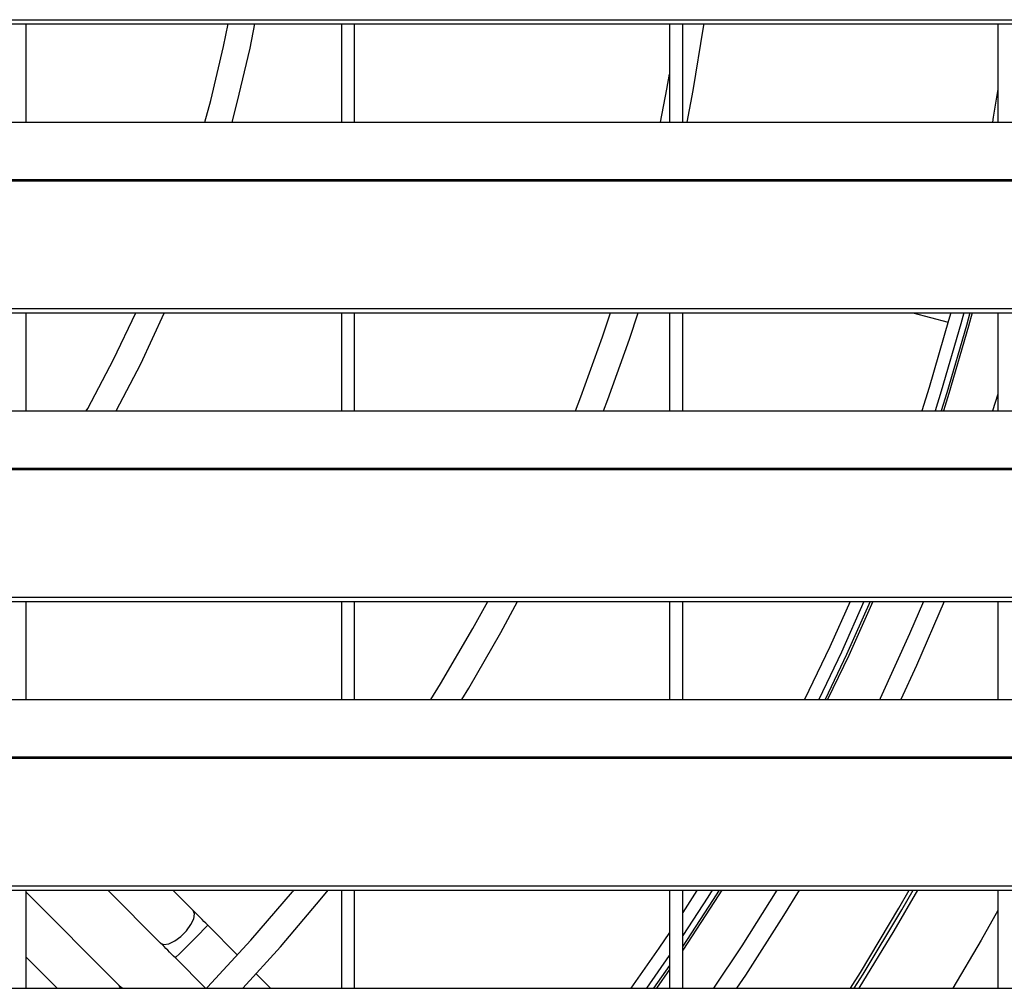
# Model space of a CAD drawing. Header units: millimetres. Extents: x 0 to 39025, y -31299 to 8400.
# Tile 270 of 373: x 7190 to 7340, y 6502 to 6649. Entities that reach past the tile are written whole.
import ezdxf

# ---------------------------------------------------------------- set-up
doc = ezdxf.new("R2010")
doc.units = ezdxf.units.MM

# ---------------------------------------------------------------- blocks, each defined once
blk = doc.blocks.new('*U53')
at = {"lineweight": 25}
for points in [[(7.21, 637.03), (7.21, 637.03), (1142.79, 637.03), (1142.79, 637.03)], [(7.21, 636.38), (7.21, 636.38), (1142.79, 636.38), (1142.79, 636.38)], [(587, 621.42), (587, 621.42), (587, 636.38), (587, 636.38)], [(635, 636.38), (635, 636.38), (635, 621.42), (635, 621.42)], [(637, 621.42), (637, 621.42), (637, 636.38), (637, 636.38)], [(685, 636.38), (685, 636.38), (685, 621.42), (685, 621.42)], [(687, 621.42), (687, 621.42), (687, 636.38), (687, 636.38)], [(735, 636.38), (735, 636.38), (735, 621.42), (735, 621.42)], [(247, 621.42), (247, 621.42), (818, 621.42), (818, 621.42)], [(16.21, 612.7), (16.21, 612.7), (1133.33, 612.7), (1133.33, 612.7)], [(16.21, 612.48), (16.21, 612.48), (1133.33, 612.48), (1133.33, 612.48)], [(7.21, 593.06), (7.21, 593.06), (1142.79, 593.06), (1142.79, 593.06)], [(7.21, 592.4), (7.21, 592.4), (1142.79, 592.4), (1142.79, 592.4)], [(587, 577.44), (587, 577.44), (587, 592.4), (587, 592.4)], [(635, 592.4), (635, 592.4), (635, 577.44), (635, 577.44)], [(637, 577.44), (637, 577.44), (637, 592.4), (637, 592.4)], [(685, 592.4), (685, 592.4), (685, 577.44), (685, 577.44)], [(687, 577.44), (687, 577.44), (687, 592.4), (687, 592.4)], [(722.04, 592.4), (722.04, 592.4), (727.44, 590.95), (727.44, 590.95)], [(735, 592.4), (735, 592.4), (735, 577.44), (735, 577.44)], [(735, 580), (735, 580), (734.22, 577.44), (734.22, 577.44)], [(247, 577.44), (247, 577.44), (818, 577.44), (818, 577.44)], [(16.21, 568.73), (16.21, 568.73), (1133.33, 568.73), (1133.33, 568.73)], [(16.21, 568.52), (16.21, 568.52), (1133.33, 568.52), (1133.33, 568.52)], [(7.21, 549.08), (7.21, 549.08), (1142.79, 549.08), (1142.79, 549.08)], [(7.21, 548.43), (7.21, 548.43), (1142.79, 548.43), (1142.79, 548.43)], [(587, 533.47), (587, 533.47), (587, 548.43), (587, 548.43)], [(635, 548.43), (635, 548.43), (635, 533.47), (635, 533.47)], [(637, 533.47), (637, 533.47), (637, 548.43), (637, 548.43)], [(685, 548.43), (685, 548.43), (685, 533.47), (685, 533.47)], [(687, 533.47), (687, 533.47), (687, 548.43), (687, 548.43)], [(735, 548.43), (735, 548.43), (735, 533.47), (735, 533.47)], [(247, 533.47), (247, 533.47), (818, 533.47), (818, 533.47)], [(16.21, 524.76), (16.21, 524.76), (1133.33, 524.76), (1133.33, 524.76)], [(16.21, 524.54), (16.21, 524.54), (1133.33, 524.54), (1133.33, 524.54)], [(7.21, 505.11), (7.21, 505.11), (1142.79, 505.11), (1142.79, 505.11)], [(7.21, 504.46), (7.21, 504.46), (1142.79, 504.46), (1142.79, 504.46)], [(587, 489.49), (587, 489.49), (587, 504.46), (587, 504.46)], [(601.1, 489.98), (601.1, 489.98), (587, 504.16), (587, 504.16)], [(607.46, 496.38), (607.46, 496.38), (599.43, 504.46), (599.43, 504.46)], [(612.42, 501.36), (612.42, 501.36), (609.33, 504.46), (609.33, 504.46)], [(635, 504.46), (635, 504.46), (635, 489.49), (635, 489.49)], [(637, 489.49), (637, 489.49), (637, 504.46), (637, 504.46)], [(685, 504.46), (685, 504.46), (685, 489.49), (685, 489.49)], [(687, 489.49), (687, 489.49), (687, 504.46), (687, 504.46)], [(735, 504.46), (735, 504.46), (735, 489.49), (735, 489.49)], [(619.19, 494.54), (619.19, 494.54), (614.65, 499.1), (614.65, 499.1)], [(591.69, 489.49), (591.69, 489.49), (587, 494.21), (587, 494.21)], [(614.31, 489.49), (614.31, 489.49), (609.71, 494.12), (609.71, 494.12)], [(685, 492.97), (685, 492.97), (682.57, 489.49), (682.57, 489.49)], [(685, 492.37), (685, 492.37), (682.99, 489.49), (682.99, 489.49)], [(624.21, 489.49), (624.21, 489.49), (622.02, 491.7), (622.02, 491.7)], [(247, 489.49), (247, 489.49), (818, 489.49), (818, 489.49)], [(601.1, 489.98), (601.1, 489.98), (601.3, 489.49), (601.3, 489.49)]]:
    blk.add_open_spline(points, degree=3, dxfattribs=at)
for points, knots in [([(614.21, 621.42), (614.21, 621.42), (615.11, 624.74), (615.11, 624.74), (615.11, 624.74), (617.05, 632.96), (617.05, 632.96), (617.05, 632.96), (617.76, 636.38), (617.76, 636.38)], [0, 0, 0, 0, 1, 1, 1, 2, 2, 2, 3, 3, 3, 3]), ([(618.36, 621.42), (618.36, 621.42), (619.15, 624.4), (619.15, 624.4), (619.15, 624.4), (621.09, 632.67), (621.09, 632.67), (621.09, 632.67), (621.83, 636.38), (621.83, 636.38)], [0, 0, 0, 0, 1, 1, 1, 2, 2, 2, 3, 3, 3, 3]), ([(687.7, 621.42), (687.7, 621.42), (688.62, 626.25), (688.62, 626.25), (688.62, 626.25), (690.19, 635.9), (690.19, 635.9), (690.19, 635.9), (690.26, 636.38), (690.26, 636.38)], [0, 0, 0, 0, 1, 1, 1, 2, 2, 2, 3, 3, 3, 3]), ([(683.61, 621.42), (683.61, 621.42), (684.58, 626.42), (684.58, 626.42), (684.58, 626.42), (685, 628.74), (685, 628.74)], [0, 0, 0, 0, 1, 1, 1, 2, 2, 2, 2]), ([(735, 626.44), (735, 626.44), (734.31, 622.19), (734.31, 622.19), (734.31, 622.19), (734.18, 621.42), (734.18, 621.42)], [0, 0, 0, 0, 1, 1, 1, 2, 2, 2, 2]), ([(596.14, 577.44), (596.14, 577.44), (596.36, 577.83), (596.36, 577.83), (596.36, 577.83), (600.29, 585.29), (600.29, 585.29), (600.29, 585.29), (603.69, 592.4), (603.69, 592.4)], [0, 0, 0, 0, 1, 1, 1, 2, 2, 2, 3, 3, 3, 3]), ([(600.71, 577.44), (600.71, 577.44), (604.43, 584.61), (604.43, 584.61), (604.43, 584.61), (608.03, 592.31), (608.03, 592.31), (608.03, 592.31), (608.08, 592.4), (608.08, 592.4)], [0, 0, 0, 0, 1, 1, 1, 2, 2, 2, 3, 3, 3, 3]), ([(670.67, 577.44), (670.67, 577.44), (671.48, 579.56), (671.48, 579.56), (671.48, 579.56), (674.78, 588.73), (674.78, 588.73), (674.78, 588.73), (675.99, 592.4), (675.99, 592.4)], [0, 0, 0, 0, 1, 1, 1, 2, 2, 2, 3, 3, 3, 3]), ([(674.96, 577.44), (674.96, 577.44), (675.62, 579.19), (675.62, 579.19), (675.62, 579.19), (678.89, 588.39), (678.89, 588.39), (678.89, 588.39), (680.2, 592.4), (680.2, 592.4)], [0, 0, 0, 0, 1, 1, 1, 2, 2, 2, 3, 3, 3, 3]), ([(727.84, 592.4), (727.84, 592.4), (727.51, 591.19), (727.51, 591.19), (727.51, 591.19), (724.55, 581.02), (724.55, 581.02), (724.55, 581.02), (723.43, 577.44), (723.43, 577.44)], [0, 0, 0, 0, 1, 1, 1, 2, 2, 2, 3, 3, 3, 3]), ([(729.83, 592.4), (729.83, 592.4), (729.37, 590.68), (729.37, 590.68), (729.37, 590.68), (726.4, 580.45), (726.4, 580.45), (726.4, 580.45), (725.45, 577.44), (725.45, 577.44)], [0, 0, 0, 0, 1, 1, 1, 2, 2, 2, 3, 3, 3, 3]), ([(730.75, 592.4), (730.75, 592.4), (730.22, 590.44), (730.22, 590.44), (730.22, 590.44), (727.24, 580.18), (727.24, 580.18), (727.24, 580.18), (726.38, 577.44), (726.38, 577.44)], [0, 0, 0, 0, 1, 1, 1, 2, 2, 2, 3, 3, 3, 3]), ([(731.1, 592.4), (731.1, 592.4), (730.55, 590.35), (730.55, 590.35), (730.55, 590.35), (727.57, 580.08), (727.57, 580.08), (727.57, 580.08), (726.74, 577.44), (726.74, 577.44)], [0, 0, 0, 0, 1, 1, 1, 2, 2, 2, 3, 3, 3, 3]), ([(648.65, 533.47), (648.65, 533.47), (650.13, 535.87), (650.13, 535.87), (650.13, 535.87), (655.02, 544.28), (655.02, 544.28), (655.02, 544.28), (657.3, 548.43), (657.3, 548.43)], [0, 0, 0, 0, 1, 1, 1, 2, 2, 2, 3, 3, 3, 3]), ([(653.35, 533.47), (653.35, 533.47), (654.42, 535.23), (654.42, 535.23), (654.42, 535.23), (659.29, 543.71), (659.29, 543.71), (659.29, 543.71), (661.83, 548.43), (661.83, 548.43)], [0, 0, 0, 0, 1, 1, 1, 2, 2, 2, 3, 3, 3, 3]), ([(712.51, 548.43), (712.51, 548.43), (709.42, 541.52), (709.42, 541.52), (709.42, 541.52), (705.56, 533.47), (705.56, 533.47)], [0, 0, 0, 0, 1, 1, 1, 2, 2, 2, 2]), ([(714.61, 548.43), (714.61, 548.43), (711.17, 540.71), (711.17, 540.71), (711.17, 540.71), (707.72, 533.47), (707.72, 533.47)], [0, 0, 0, 0, 1, 1, 1, 2, 2, 2, 2]), ([(715.57, 548.43), (715.57, 548.43), (711.98, 540.33), (711.98, 540.33), (711.98, 540.33), (708.71, 533.47), (708.71, 533.47)], [0, 0, 0, 0, 1, 1, 1, 2, 2, 2, 2]), ([(715.95, 548.43), (715.95, 548.43), (712.29, 540.19), (712.29, 540.19), (712.29, 540.19), (709.08, 533.47), (709.08, 533.47)], [0, 0, 0, 0, 1, 1, 1, 2, 2, 2, 2]), ([(723.69, 548.43), (723.69, 548.43), (721.57, 543.47), (721.57, 543.47), (721.57, 543.47), (717.08, 533.64), (717.08, 533.64), (717.08, 533.64), (717.01, 533.47), (717.01, 533.47)], [0, 0, 0, 0, 1, 1, 1, 2, 2, 2, 3, 3, 3, 3]), ([(726.83, 548.43), (726.83, 548.43), (722.62, 538.67), (722.62, 538.67), (722.62, 538.67), (720.22, 533.47), (720.22, 533.47)], [0, 0, 0, 0, 1, 1, 1, 2, 2, 2, 2]), ([(614.46, 489.49), (614.46, 489.49), (614.63, 489.67), (614.63, 489.67), (614.63, 489.67), (621.23, 496.81), (621.23, 496.81), (621.23, 496.81), (627.57, 504.19), (627.57, 504.19), (627.57, 504.19), (627.8, 504.46), (627.8, 504.46)], [0, 0, 0, 0, 1, 1, 1, 2, 2, 2, 3, 3, 3, 4, 4, 4, 4]), ([(619.99, 489.49), (619.99, 489.49), (625.72, 495.83), (625.72, 495.83), (625.72, 495.83), (632.02, 503.28), (632.02, 503.28), (632.02, 503.28), (632.97, 504.46), (632.97, 504.46)], [0, 0, 0, 0, 1, 1, 1, 2, 2, 2, 3, 3, 3, 3]), ([(689.21, 504.46), (689.21, 504.46), (689.18, 504.41), (689.18, 504.41), (689.18, 504.41), (687, 501.02), (687, 501.02)], [0, 0, 0, 0, 1, 1, 1, 2, 2, 2, 2]), ([(692.95, 504.46), (692.95, 504.46), (691.85, 502.7), (691.85, 502.7), (691.85, 502.7), (687, 495.3), (687, 495.3)], [0, 0, 0, 0, 1, 1, 1, 2, 2, 2, 2]), ([(692.55, 504.46), (692.55, 504.46), (691.56, 502.89), (691.56, 502.89), (691.56, 502.89), (687, 495.91), (687, 495.91)], [0, 0, 0, 0, 1, 1, 1, 2, 2, 2, 2]), ([(691.49, 504.46), (691.49, 504.46), (690.81, 503.37), (690.81, 503.37), (690.81, 503.37), (687, 497.51), (687, 497.51)], [0, 0, 0, 0, 1, 1, 1, 2, 2, 2, 2]), ([(701.33, 504.46), (701.33, 504.46), (695.99, 495.95), (695.99, 495.95), (695.99, 495.95), (691.68, 489.49), (691.68, 489.49)], [0, 0, 0, 0, 1, 1, 1, 2, 2, 2, 2]), ([(704.72, 504.46), (704.72, 504.46), (702.37, 500.59), (702.37, 500.59), (702.37, 500.59), (696.55, 491.51), (696.55, 491.51), (696.55, 491.51), (695.19, 489.49), (695.19, 489.49)], [0, 0, 0, 0, 1, 1, 1, 2, 2, 2, 3, 3, 3, 3]), ([(712.55, 489.49), (712.55, 489.49), (714.07, 491.92), (714.07, 491.92), (714.07, 491.92), (719.94, 501.68), (719.94, 501.68), (719.94, 501.68), (721.52, 504.46), (721.52, 504.46)], [0, 0, 0, 0, 1, 1, 1, 2, 2, 2, 3, 3, 3, 3]), ([(713.14, 489.49), (713.14, 489.49), (714.5, 491.66), (714.5, 491.66), (714.5, 491.66), (720.37, 501.43), (720.37, 501.43), (720.37, 501.43), (722.1, 504.46), (722.1, 504.46)], [0, 0, 0, 0, 1, 1, 1, 2, 2, 2, 3, 3, 3, 3]), ([(722.77, 504.46), (722.77, 504.46), (719.19, 498.25), (719.19, 498.25), (719.19, 498.25), (713.83, 489.49), (713.83, 489.49)], [0, 0, 0, 0, 1, 1, 1, 2, 2, 2, 2]), ([(607.46, 496.38), (607.46, 496.38), (607.97, 496.17), (607.97, 496.17), (607.97, 496.17), (608.71, 496.29), (608.71, 496.29), (608.71, 496.29), (609.61, 496.71), (609.61, 496.71), (609.61, 496.71), (610.54, 497.4), (610.54, 497.4), (610.54, 497.4), (611.4, 498.27), (611.4, 498.27), (611.4, 498.27), (612.08, 499.2), (612.08, 499.2), (612.08, 499.2), (612.51, 500.09), (612.51, 500.09), (612.51, 500.09), (612.62, 500.85), (612.62, 500.85), (612.62, 500.85), (612.42, 501.36), (612.42, 501.36)], [0, 0, 0, 0, 1, 1, 1, 2, 2, 2, 3, 3, 3, 4, 4, 4, 5, 5, 5, 6, 6, 6, 7, 7, 7, 8, 8, 8, 9, 9, 9, 9]), ([(614.65, 499.1), (614.65, 499.1), (614.36, 499.39), (614.36, 499.39), (614.36, 499.39), (614.07, 499.68), (614.07, 499.68), (614.07, 499.68), (613.79, 499.97), (613.79, 499.97), (613.79, 499.97), (613.51, 500.26), (613.51, 500.26), (613.51, 500.26), (613.23, 500.53), (613.23, 500.53), (613.23, 500.53), (612.95, 500.81), (612.95, 500.81), (612.95, 500.81), (612.68, 501.09), (612.68, 501.09), (612.68, 501.09), (612.42, 501.36), (612.42, 501.36)], [0, 0, 0, 0, 1, 1, 1, 2, 2, 2, 3, 3, 3, 4, 4, 4, 5, 5, 5, 6, 6, 6, 7, 7, 7, 8, 8, 8, 8]), ([(735, 501.36), (735, 501.36), (732.45, 496.82), (732.45, 496.82), (732.45, 496.82), (728.16, 489.49), (728.16, 489.49)], [0, 0, 0, 0, 1, 1, 1, 2, 2, 2, 2]), ([(609.71, 494.12), (609.71, 494.12), (609.85, 494.27), (609.85, 494.27), (609.85, 494.27), (610.28, 494.71), (610.28, 494.71), (610.28, 494.71), (610.94, 495.37), (610.94, 495.37), (610.94, 495.37), (611.75, 496.18), (611.75, 496.18), (611.75, 496.18), (612.61, 497.05), (612.61, 497.05), (612.61, 497.05), (613.42, 497.85), (613.42, 497.85), (613.42, 497.85), (614.07, 498.52), (614.07, 498.52), (614.07, 498.52), (614.5, 498.95), (614.5, 498.95), (614.5, 498.95), (614.65, 499.1), (614.65, 499.1)], [0, 0, 0, 0, 1, 1, 1, 2, 2, 2, 3, 3, 3, 4, 4, 4, 5, 5, 5, 6, 6, 6, 7, 7, 7, 8, 8, 8, 9, 9, 9, 9]), ([(685, 498), (685, 498), (683.37, 495.58), (683.37, 495.58), (683.37, 495.58), (679.1, 489.49), (679.1, 489.49)], [0, 0, 0, 0, 1, 1, 1, 2, 2, 2, 2]), ([(609.71, 494.12), (609.71, 494.12), (609.42, 494.41), (609.42, 494.41), (609.42, 494.41), (609.13, 494.71), (609.13, 494.71), (609.13, 494.71), (608.84, 495), (608.84, 495), (608.84, 495), (608.56, 495.28), (608.56, 495.28), (608.56, 495.28), (608.27, 495.56), (608.27, 495.56), (608.27, 495.56), (608, 495.84), (608, 495.84), (608, 495.84), (607.73, 496.11), (607.73, 496.11), (607.73, 496.11), (607.46, 496.38), (607.46, 496.38)], [0, 0, 0, 0, 1, 1, 1, 2, 2, 2, 3, 3, 3, 4, 4, 4, 5, 5, 5, 6, 6, 6, 7, 7, 7, 8, 8, 8, 8]), ([(685, 494.54), (685, 494.54), (684.96, 494.49), (684.96, 494.49), (684.96, 494.49), (681.48, 489.49), (681.48, 489.49)], [0, 0, 0, 0, 1, 1, 1, 2, 2, 2, 2]), ([(601.59, 489.49), (601.59, 489.49), (601.37, 489.71), (601.37, 489.71), (601.37, 489.71), (601.1, 489.98), (601.1, 489.98)], [0, 0, 0, 0, 1, 1, 1, 2, 2, 2, 2])]:
    blk.add_open_spline(points, degree=3, knots=knots, dxfattribs=at)

msp = doc.modelspace()

# ---------------------------------------------------------------- block references
at = {"color": 1}
msp.add_blockref('*U53', (6603.64, 6012.43), dxfattribs=at)

doc.saveas('drawing.dxf')
